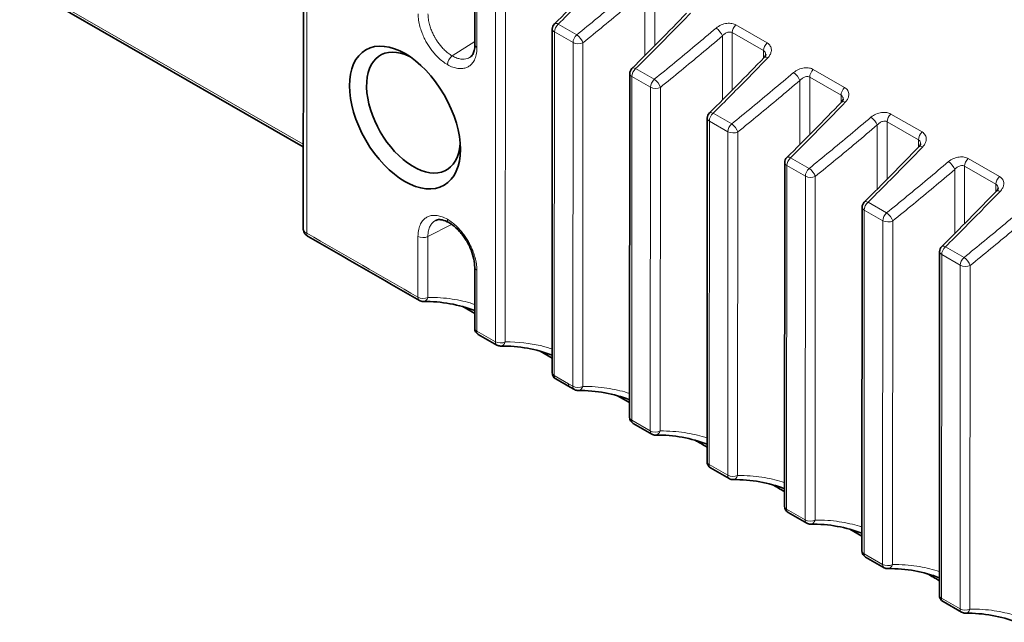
# Model space of a CAD drawing. Header units: millimetres. Extents: x 5 to 589, y 5 to 415.
# Tile 393 of 408: x 503 to 523, y 351 to 363. Entities that reach past the tile are written whole.
import ezdxf

# ---------------------------------------------------------------- set-up
doc = ezdxf.new("R2010")
doc.units = ezdxf.units.MM
doc.layers.add('Sichtbar (ISO)', color=7, linetype='Continuous', lineweight=35)
doc.layers.add('Sichtbar schmal (ISO)', color=7, linetype='Continuous', lineweight=18)

msp = doc.modelspace()

# ---------------------------------------------------------------- linework, layer by layer
at = {"layer": 'Sichtbar (ISO)'}
for p, q in [((508.59222344, 366.17375069), (508.58835617, 359.01694805)), ((502.70013313, 364.11087978), (508.58927843, 360.72369813)), ((512.15318601, 364.09512234), (512.15251082, 362.84560274)), ((513.76165165, 363.17000248), (513.75779386, 356.03074137)), ((515.37011729, 362.24488262), (515.36625951, 355.10563634)), ((516.97858293, 361.31976275), (516.97472517, 354.18056173)), ((518.58704857, 360.39464289), (518.58319084, 353.25548625)), ((520.19551421, 359.46952303), (520.19165648, 352.33037853)), ((521.80397985, 358.54440317), (521.80012209, 351.40520772)), ((512.15001163, 358.22058807), (512.14932824, 356.95589088)), ((512.14949313, 357.25932708), (511.90079327, 357.40236877)), ((512.61045312, 356.60381341), (512.22453954, 356.82578424)), ((513.75795877, 356.3342054), (513.50937527, 356.47718017)), ((514.12980161, 355.72992934), (513.83300726, 355.90063352)), ((514.21892129, 355.67867164), (514.12980161, 355.72992934)), ((515.36642441, 355.40908372), (515.11789001, 355.55203024)), ((515.82738929, 354.75357534), (515.44147564, 354.97552692)), ((517.4358554, 353.82850312), (517.04994221, 354.05045179)), ((519.0443196, 352.90342364), (518.65840687, 353.12537689)), ((520.1918204, 352.63372738), (519.94295867, 352.77686159)), ((520.65278187, 351.9783054), (520.26686959, 352.20027085)), ((522.26124207, 351.05311756), (521.87533039, 351.2751028))]:
    msp.add_line(p, q, dxfattribs=at)
for centre, start, end in [((513.91165163, 363.16992142), 134.700519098, 179.969039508), ((515.52011727, 362.24480156), 134.700519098, 179.969039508), ((517.12858291, 361.3196817), 134.700519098, 179.969039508), ((518.73704855, 360.39456184), 134.700519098, 179.969039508), ((520.34551419, 359.46944198), 134.700519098, 179.969039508), ((521.95397983, 358.54432211), 134.700519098, 179.969039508), ((511.07677585, 357.65900595), 240.093019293, 270.646919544), ((512.29932822, 356.95580982), 179.969039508, 240.093162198), ((512.68524146, 356.73383919), 240.093307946, 270.647156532), ((513.90779384, 356.03066032), 179.969039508, 240.094088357), ((514.29370709, 355.80869888), 240.094429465, 270.647503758), ((515.51625949, 355.10555529), 179.969039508, 240.095292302), ((515.90217275, 354.88360393), 240.095464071, 270.647289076), ((517.12472515, 354.18048067), 179.969039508, 240.095688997), ((517.51063841, 353.95853197), 240.095659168, 270.647107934), ((518.73319081, 353.2554052), 179.969039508, 240.095248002), ((519.11910407, 353.03345165), 240.095017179, 270.647691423), ((520.34165646, 352.33029748), 179.969039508, 240.09395908), ((520.72756971, 352.10833147), 240.093531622, 270.649771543), ((521.95012207, 351.40512666), 179.969039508, 240.091841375), ((522.33603531, 351.18314052), 240.091157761, 270.654085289)]:
    msp.add_arc(centre, 0.15, start, end, dxfattribs=at)
msp.add_ellipse((510.70165421, 361.33093212), major_axis=(-0.81289565, 1.40706278), ratio=0.5788091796, dxfattribs=at)
for centre, start_param, end_param in [((510.87817847, 361.43291464), 2.438945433, 6.9858325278), ((512.64342102, 362.45273978), 4.283033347, 4.2832594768), ((512.64342102, 362.45273978), 4.4713265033, 4.4713373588)]:
    msp.add_ellipse(centre, major_axis=(0.68783478, -1.19059158), ratio=0.5788091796, start_param=start_param, end_param=end_param, dxfattribs=at)
for points in [[(513.80614146, 363.27654039), (514.1869047, 363.65334383), (514.56581242, 364.03773107), (514.9428478, 364.42816902)], [(515.4146071, 362.35142053), (515.79537034, 362.72822397), (516.17427806, 363.11261121), (516.55131344, 363.50304916)], [(512.05724582, 362.58558126), (512.05687262, 362.58532346), (512.05649902, 362.585067), (512.05612502, 362.58481188)], [(517.02307274, 361.42630067), (517.40383598, 361.80310411), (517.7827437, 362.18749134), (518.15977908, 362.57792929)], [(518.63153838, 360.50118081), (519.01230162, 360.87798425), (519.39120933, 361.26237148), (519.76824472, 361.65280943)], [(520.24000402, 359.57606094), (520.62076726, 359.95286439), (520.99967497, 360.33725162), (521.37671036, 360.72768957)], [(521.84846966, 358.65094108), (522.2292329, 359.02774453), (522.60814061, 359.41213176), (522.985176, 359.80256971)], [(511.14151279, 359.25245753), (511.14146624, 359.2524906), (511.14141967, 359.25252366), (511.1413731, 359.25255673)], [(511.25864449, 359.12857526), (511.25851347, 359.12882435), (511.25838171, 359.1290737), (511.2582492, 359.1293233)], [(511.34042748, 359.193964), (511.34083506, 359.19416055), (511.3412432, 359.19435589), (511.34165191, 359.19455)], [(511.00198685, 357.52898055), (510.23231295, 357.97168745), (509.46263928, 358.41439256), (508.69296581, 358.85708039)], [(512.14952462, 357.31931017), (511.82361925, 357.445335), (511.46360731, 357.5133637), (511.07846933, 357.50901551)], [(513.75799024, 356.3941587), (513.43161756, 356.52036219), (513.07173719, 356.58819475), (512.68693557, 356.58384876)], [(515.36645587, 355.46902493), (515.04054935, 355.59504174), (514.68053588, 355.66306051), (514.2954021, 355.65870846)], [(516.97492152, 354.543923), (516.64901545, 354.66994297), (516.28900173, 354.73796412), (515.90386719, 354.7336135)], [(516.97488912, 354.48396373), (516.89202121, 354.53162572), (516.80915331, 354.57928771), (516.72628542, 354.6269497)], [(518.58338718, 353.6188383), (518.25748237, 353.74486482), (517.89746856, 353.81289095), (517.51233238, 353.80854153)], [(518.58335476, 353.55884531), (518.50044285, 353.60653256), (518.41753091, 353.65421982), (518.33461901, 353.70190707)], [(520.19185284, 352.69375319), (519.86595042, 352.81978524), (519.50593731, 352.88781457), (519.12079957, 352.88346121)], [(521.80031848, 351.76865002), (521.47441992, 351.89468216), (521.11440898, 351.96270857), (520.72927067, 351.95834122)], [(521.80028604, 351.70860902), (521.71731485, 351.75633041), (521.63434365, 351.8040518), (521.55137245, 351.85177319)], [(523.40878411, 350.84351118), (523.08289114, 350.96953355), (522.72288448, 351.03754654), (522.33774754, 351.03315021)]]:
    msp.add_open_spline(points, degree=3, dxfattribs=at)
for points, knots in [([(512.05727854, 362.5855331), (512.07659607, 362.59871553), (512.09396581, 362.61695805), (512.12155444, 362.6656104), (512.13228865, 362.69289839), (512.1479268, 362.75992513), (512.15248204, 362.80096302), (512.15251082, 362.84560795)], [0, 0, 0, 0, 0.04225871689, 0.04225871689, 0.07543913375, 0.07543913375, 0.11079097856, 0.11079097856, 0.11079097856, 0.11079097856]), ([(518.1597789, 362.57792917), (518.16962436, 362.58812481), (518.1772635, 362.5984193), (518.18731782, 362.61578411), (518.19009076, 362.62313419), (518.1924915, 362.63259711), (518.19273643, 362.63557519), (518.19273747, 362.63751001)], [0, 0, 0, 0, 0.010966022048, 0.010966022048, 0.0214141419, 0.0214141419, 0.0296182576, 0.0296182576, 0.0296182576, 0.0296182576]), ([(519.76824453, 361.65280931), (519.77809, 361.66300495), (519.78572914, 361.67329943), (519.79578346, 361.69066425), (519.7985564, 361.69801433), (519.80095714, 361.70747725), (519.80120206, 361.71045533), (519.80120311, 361.71239015)], [0, 0, 0, 0, 0.010966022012, 0.010966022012, 0.02141414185, 0.02141414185, 0.029618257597, 0.029618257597, 0.029618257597, 0.029618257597]), ([(521.37671017, 360.72768944), (521.38655564, 360.73788509), (521.39419478, 360.74817957), (521.4042491, 360.76554439), (521.40702204, 360.77289447), (521.40942278, 360.78235739), (521.4096677, 360.78533547), (521.40966875, 360.78727029)], [0, 0, 0, 0, 0.010966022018, 0.010966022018, 0.021414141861, 0.021414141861, 0.029618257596, 0.029618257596, 0.029618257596, 0.029618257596]), ([(522.98517581, 359.80256958), (522.99502128, 359.81276522), (523.00266042, 359.82305971), (523.01271474, 359.84042453), (523.01548768, 359.84777461), (523.01788842, 359.85723753), (523.01813334, 359.8602156), (523.01813439, 359.86215043)], [0, 0, 0, 0, 0.010966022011, 0.010966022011, 0.021414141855, 0.021414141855, 0.029618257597, 0.029618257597, 0.029618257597, 0.029618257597]), ([(511.61429946, 359.14762091), (511.56476118, 359.17600444), (511.51663992, 359.19486531), (511.43718019, 359.21211401), (511.40466167, 359.21204712), (511.36501047, 359.20413557), (511.35288206, 359.20001676), (511.34163005, 359.19459651)], [0.00004043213, 0.00004043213, 0.00004043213, 0.00004043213, 0.04531264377, 0.04531264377, 0.08806995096, 0.08806995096, 0.11065052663, 0.11065052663, 0.11065052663, 0.11065052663]), ([(512.15001163, 358.22058659), (512.15003755, 358.27133715), (512.14375858, 358.32851779), (512.11845304, 358.44954849), (512.09850482, 358.51507439), (512.0447911, 358.64945225), (512.00919928, 358.71991585), (511.92854663, 358.84899984), (511.88292891, 358.90945578), (511.78629771, 359.0168524), (511.73386144, 359.06490719), (511.65949766, 359.11969977), (511.63660849, 359.13474082), (511.61429949, 359.14762095)], [0, 0, 0, 0, 0.04043383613, 0.04043383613, 0.08313633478, 0.08313633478, 0.12944200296, 0.12944200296, 0.17459660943, 0.17459660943, 0.22068389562, 0.22068389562, 0.24117611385, 0.24117611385, 0.24117611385, 0.24117611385]), ([(508.6907056, 358.85846143), (508.66956751, 358.87094853), (508.65027034, 358.8854938), (508.6257147, 358.91246327), (508.61828371, 358.92228821), (508.60192549, 358.9496319), (508.59451085, 358.96875486), (508.58933108, 358.9973074), (508.58846394, 359.00637869), (508.58837598, 359.01543995)], [0.000623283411, 0.000623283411, 0.000623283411, 0.000623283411, 0.016401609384, 0.016401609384, 0.024138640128, 0.024138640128, 0.036399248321, 0.036399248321, 0.041932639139, 0.041932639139, 0.041932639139, 0.041932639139])]:
    msp.add_open_spline(points, degree=3, knots=knots, dxfattribs=at)
at = {"layer": 'Sichtbar schmal (ISO)'}
for p, q in [((508.6656956, 366.06506144), (508.66183787, 358.92591766)), ((502.76096386, 364.12682639), (508.58930595, 360.77461613)), ((512.19727144, 364.03385178), (512.19659624, 362.78433146)), ((515.89056379, 364.02026633), (515.88991877, 362.82659764)), ((512.57932691, 356.67264968), (512.58318469, 363.81189117)), ((512.78479449, 356.66912604), (512.78865244, 363.80836753)), ((515.68506289, 363.95165063), (515.68434236, 362.61991275)), ((513.8838107, 363.27204059), (514.26972396, 363.05007998)), ((518.22272498, 362.88112808), (517.57309009, 363.25476997)), ((513.80573708, 363.10873191), (513.80187929, 355.96947081)), ((513.80573708, 363.10873191), (514.19165033, 362.8867713)), ((517.29352853, 363.02653076), (517.29280799, 361.69479288)), ((517.49902943, 363.09514647), (517.49838441, 361.90147778)), ((518.14866432, 362.72150457), (517.49902943, 363.09514647)), ((511.68447069, 362.61015486), (512.15254762, 362.91370144)), ((514.18779254, 355.74750937), (514.19165033, 362.8867713)), ((514.39326012, 355.74398573), (514.39711808, 362.88324766)), ((518.14858047, 362.56633497), (518.14866432, 362.72150457)), ((515.49227634, 362.34692073), (515.8781896, 362.12496012)), ((515.41420272, 362.18361205), (515.41034493, 355.04436578)), ((515.41420272, 362.18361205), (515.80011597, 361.96165144)), ((519.10749506, 362.1700266), (519.10685005, 360.97635792)), ((519.75712996, 361.79638471), (519.10749506, 362.1700266)), ((519.83119062, 361.95600822), (519.18155572, 362.32965011)), ((515.79625819, 354.82241442), (515.80011597, 361.96165144)), ((516.00172577, 354.81889078), (516.00558372, 361.9581278)), ((518.90199417, 362.1014109), (518.90127363, 360.76967302)), ((519.75704611, 361.6412151), (519.75712996, 361.79638471)), ((517.10074198, 361.42180086), (517.48665523, 361.19984025)), ((521.43965626, 361.03088836), (520.79002136, 361.40453025)), ((517.02266835, 361.25849219), (517.0188106, 354.11929116)), ((517.02266835, 361.25849219), (517.40858161, 361.03653158)), ((520.5104598, 361.17629104), (520.50973927, 359.84455316)), ((520.7159607, 361.24490674), (520.71531569, 360.05123806)), ((521.3655956, 360.87126485), (520.7159607, 361.24490674)), ((517.40472386, 353.89734246), (517.40858161, 361.03653158)), ((517.61019144, 353.89381882), (517.61404936, 361.03300794)), ((521.36551175, 360.71609524), (521.3655956, 360.87126485)), ((518.63113399, 360.33337233), (518.62727626, 353.19421569)), ((518.63113399, 360.33337233), (519.01704725, 360.11141172)), ((518.70920762, 360.496681), (519.09512087, 360.27472039)), ((522.32442634, 360.31978688), (522.32378133, 359.12611819)), ((522.97406124, 359.94614499), (522.32442634, 360.31978688)), ((523.0481219, 360.1057685), (522.398487, 360.47941039)), ((519.01318952, 352.97226214), (519.01704725, 360.11141172)), ((519.2186571, 352.9687385), (519.222515, 360.10788808)), ((522.11892544, 360.25117118), (522.11820491, 358.9194333)), ((522.97397739, 359.79097538), (522.97406124, 359.94614499)), ((520.31767326, 359.57156114), (520.70358651, 359.34960053)), ((520.23959963, 359.40825247), (520.2357419, 352.26910797)), ((520.23959963, 359.40825247), (520.62551289, 359.18629186)), ((511.17335626, 359.26993827), (511.17338535, 359.2699104)), ((511.67071029, 359.11128025), (511.17701242, 358.85895222)), ((520.62165516, 352.04714196), (520.62551289, 359.18629186)), ((520.82712273, 352.04361834), (520.83098064, 359.18276822)), ((510.9708613, 357.59781644), (510.97154467, 358.86247748)), ((511.17632888, 357.5942928), (511.17701243, 358.85895267)), ((521.84806527, 358.48313261), (521.84420752, 351.34393715)), ((521.84806527, 358.48313261), (522.23397853, 358.26117199)), ((521.9261389, 358.64644128), (522.31205215, 358.42448067)), ((522.23012072, 351.12195103), (522.23397853, 358.26117199)), ((522.43558834, 351.11842735), (522.43944628, 358.25764835)), ((512.19409706, 358.15931751), (512.19341366, 356.89462031)), ((511.90926287, 357.39996107), (512.14949354, 357.26179049)), ((512.57932691, 356.67264968), (512.19341366, 356.89462031)), ((513.51784473, 356.47477244), (513.75795917, 356.33666871)), ((514.09867304, 355.79876697), (513.80187929, 355.96947081)), ((514.18779254, 355.74750937), (514.09867304, 355.79876697)), ((515.12635998, 355.54962213), (515.36642481, 355.41154694)), ((515.79625819, 354.82241442), (515.41034493, 355.04436578)), ((517.40472386, 353.89734246), (517.0188106, 354.11929116)), ((518.34308362, 353.69950169), (518.58335616, 353.56130753)), ((519.01318952, 352.97226214), (518.62727626, 353.19421569)), ((519.95142096, 352.77445718), (520.19182183, 352.63618924)), ((520.62165516, 352.04714196), (520.2357419, 352.26910797)), ((522.23012072, 351.12195103), (521.84420752, 351.34393715))]:
    msp.add_line(p, q, dxfattribs=at)
for centre, major_axis, ratio, start_param, end_param in [((513.91165163, 363.16992142), (-0.14999998, 0.00008105), 0.5764385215, 0, 0.7871365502), ((513.91165163, 363.16992142), (-0.07478599, -0.13002714), 0.5768002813, 4.1915515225, 5.4957350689), ((513.91165162, 363.16992142), (-0.10551016, 0.10661897), 0.4397550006, 5.3740898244, 6.283185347), ((517.19396957, 363.09128373), (-0.09710801, 0.11432426), 0.3476150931, 3.8510647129, 5.404115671), ((517.60494398, 363.15633597), (0.07478599, 0.13002714), 0.5768002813, 1.0894512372, 2.3541424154), ((514.29756488, 362.94796081), (0.07478599, 0.13002714), 0.5768002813, 1.0499588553, 2.3541424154), ((514.29756488, 362.94796081), (0.09432638, -0.1166299), 0.3718087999, 0.7184921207, 2.2732035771), ((512.3025108, 362.84552169), (-0.14999998, 0.00008105), 0.5764385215, 0, 0.7871365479), ((514.29756488, 362.94796081), (0.14999998, -0.00008105), 0.5764385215, 3.9287292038, 5.4384389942), ((518.25457887, 362.78269408), (0.07478599, 0.13002714), 0.5768002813, 1.0894512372, 2.3541424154), ((511.69067221, 362.49166222), (0.07499744, 0.12990529), 0.5757170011, 0.8453701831, 2.3551320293), ((518.26768094, 362.47373145), (-0.10790186, 0.10419783), 0.4148858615, 5.3664066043, 6.2831886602), ((515.52011727, 362.24480156), (-0.07478599, -0.13002714), 0.5768002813, 4.1915515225, 5.4957350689), ((515.52011726, 362.24480155), (-0.10551016, 0.10661897), 0.4397550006, 5.3740898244, 6.283185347), ((515.52011727, 362.24480156), (-0.14999998, 0.00008105), 0.5764385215, 0, 0.7871365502), ((518.80243521, 362.16616386), (-0.09710801, 0.11432426), 0.3476150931, 3.8510647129, 5.404115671), ((519.21340962, 362.23121611), (0.07478599, 0.13002714), 0.5768002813, 1.0894512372, 2.3541424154), ((515.90603052, 362.02284095), (0.07478599, 0.13002714), 0.5768002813, 1.0499588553, 2.3541424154), ((515.90603052, 362.02284095), (0.14999998, -0.00008105), 0.5764385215, 3.9287292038, 5.4384389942), ((515.90603052, 362.02284095), (0.09432638, -0.1166299), 0.3718087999, 0.7184921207, 2.2732035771), ((519.86304451, 361.85757422), (0.07478599, 0.13002714), 0.5768002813, 1.0894512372, 2.3541424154), ((519.87614658, 361.54861159), (-0.10790186, 0.10419783), 0.4148858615, 5.3664066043, 6.2831886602), ((517.12858291, 361.3196817), (-0.14999998, 0.00008105), 0.5764385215, 0, 0.7871365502), ((517.12858291, 361.3196817), (-0.07478599, -0.13002714), 0.5768002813, 4.1915515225, 5.4957350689), ((517.1285829, 361.31968169), (-0.10551016, 0.10661897), 0.4397550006, 5.3740898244, 6.283185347), ((520.41090085, 361.241044), (-0.09710801, 0.11432426), 0.3476150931, 3.8510647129, 5.404115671), ((520.82187526, 361.30609625), (0.07478599, 0.13002714), 0.5768002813, 1.0894512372, 2.3541424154), ((517.51449616, 361.09772109), (0.07478599, 0.13002714), 0.5768002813, 1.0499588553, 2.3541424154), ((517.51449616, 361.09772108), (0.09432638, -0.1166299), 0.3718087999, 0.7184921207, 2.2732035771), ((517.51449616, 361.09772109), (0.14999998, -0.00008105), 0.5764385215, 3.9287292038, 5.4384389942), ((521.47151015, 360.93245436), (0.07478599, 0.13002714), 0.5768002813, 1.0894512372, 2.3541424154), ((521.48461221, 360.62349173), (-0.10790186, 0.10419783), 0.4148858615, 5.3664066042, 6.2831886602), ((518.73704854, 360.39456183), (-0.10551016, 0.10661897), 0.4397550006, 5.3740898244, 6.283185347), ((518.73704855, 360.39456184), (-0.14999998, 0.00008105), 0.5764385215, 0, 0.7871365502), ((518.73704855, 360.39456184), (-0.07478599, -0.13002714), 0.5768002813, 4.1915515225, 5.4957350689), ((522.01936648, 360.31592414), (-0.09710801, 0.11432426), 0.3476150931, 3.8510647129, 5.404115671), ((522.4303409, 360.38097639), (0.07478599, 0.13002714), 0.5768002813, 1.0894512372, 2.3541424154), ((519.1229618, 360.17260123), (0.07478599, 0.13002714), 0.5768002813, 1.0499588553, 2.3541424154), ((519.1229618, 360.17260123), (0.14999998, -0.00008105), 0.5764385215, 3.9287292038, 5.4384389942), ((519.1229618, 360.17260122), (0.09432638, -0.1166299), 0.3718087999, 0.7184921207, 2.2732035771), ((523.07997579, 360.0073345), (0.07478599, 0.13002714), 0.5768002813, 1.0894512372, 2.3541424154), ((523.09307785, 359.69837187), (-0.10790186, 0.10419783), 0.4148858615, 5.3664066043, 6.2831886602), ((520.34551419, 359.46944198), (-0.07478599, -0.13002714), 0.5768002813, 4.1915515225, 5.4957350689), ((520.34551418, 359.46944197), (-0.10551016, 0.10661897), 0.4397550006, 5.3740898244, 6.283185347), ((520.34551419, 359.46944198), (-0.14999998, 0.00008105), 0.5764385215, 0, 0.7871365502), ((520.73142744, 359.24748136), (0.07478599, 0.13002714), 0.5768002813, 1.0499588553, 2.3541424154), ((520.73142744, 359.24748136), (0.09432638, -0.1166299), 0.3718087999, 0.7184921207, 2.2732035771), ((511.68929781, 359.27752573), (-0.07499744, -0.12990529), 0.5757170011, 5.4966206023, 6.2831735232), ((520.73142744, 359.24748136), (0.14999998, -0.00008105), 0.5764385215, 3.9287292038, 5.4384389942), ((508.76775242, 358.98710716), (-0.07478661, -0.13002678), 0.5767970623, 5.4957378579, 6.2831853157), ((511.07745923, 358.92366627), (0.14999998, -0.00008105), 0.5764385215, 3.928729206, 5.4384390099), ((521.95397982, 358.54432211), (-0.10551016, 0.10661897), 0.4397550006, 5.3740898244, 6.283185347), ((521.95397983, 358.54432211), (-0.14999998, 0.00008105), 0.5764385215, 0, 0.7871365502), ((521.95397983, 358.54432211), (-0.07478599, -0.13002714), 0.5768002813, 4.1915515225, 5.4957350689), ((522.33989308, 358.3223615), (0.07478599, 0.13002714), 0.5768002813, 1.0499588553, 2.3541424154), ((522.33989308, 358.3223615), (0.14999998, -0.00008105), 0.5764385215, 3.9287292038, 5.4384389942), ((522.33989308, 358.3223615), (0.09432638, -0.1166299), 0.3718087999, 0.7184921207, 2.2732035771), ((512.30001161, 358.22050702), (-0.14999998, 0.00008105), 0.5764385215, 0, 0.7871365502), ((511.07677585, 357.65900595), (-0.074789, -0.1300254), 0.5767848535, 5.4957484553, 6.2831853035), ((511.07677585, 357.65900595), (0.14999998, -0.00008105), 0.5764385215, 3.9287292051, 5.4384375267), ((511.07677535, 357.65900594), (0.00169467, -0.14999043), 0.7331577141, 6.2831800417, 7.3996168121), ((512.29932822, 356.95580982), (-0.14999998, 0.00008105), 0.5764385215, 0, 0.7871365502), ((512.29932822, 356.95580982), (-0.07478868, -0.13002559), 0.5767865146, 5.4957470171, 6.2831853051), ((512.68524146, 356.73383919), (-0.07478835, -0.13002578), 0.5767882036, 5.495745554, 6.2831853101), ((512.68524146, 356.73383919), (0.14999998, -0.00008105), 0.5764385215, 3.9287292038, 5.438437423), ((512.68524093, 356.73383919), (0.00169537, -0.14999042), 0.7331566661, 6.283179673, 7.3996134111), ((513.90779384, 356.03066032), (-0.14999998, 0.00008105), 0.5764385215, 0, 0.7871365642), ((513.90779384, 356.03066031), (-0.07478658, -0.13002679), 0.5767972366, 5.4957377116, 6.2831853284), ((514.20458759, 355.85995648), (-0.07478599, -0.13002714), 0.5768002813, 5.495735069, 6.2831853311), ((514.29370709, 355.80869888), (-0.0747858, -0.13002724), 0.5768012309, 5.4957342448, 6.2831852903), ((514.29370709, 355.80869888), (0.14999998, -0.00008105), 0.5764385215, 3.9287291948, 5.4384374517), ((514.29370657, 355.80869887), (0.00169626, -0.14999041), 0.7331553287, 6.2831797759, 7.399609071), ((515.51625949, 355.10555529), (-0.14999998, 0.00008105), 0.5764385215, 0, 0.7871365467), ((515.51625949, 355.10555529), (-0.07478384, -0.13002837), 0.5768112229, 5.4957255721, 6.2831853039), ((515.90217275, 354.88360393), (-0.07478346, -0.13002859), 0.5768132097, 5.4957238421, 6.2831853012), ((515.90217275, 354.88360393), (0.14999998, -0.00008105), 0.5764385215, 3.9287292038, 5.4384374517), ((515.90217222, 354.88360393), (0.00169569, -0.14999042), 0.7331561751, 6.2831797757, 7.3996118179), ((517.12472515, 354.18048067), (-0.14999998, 0.00008105), 0.5764385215, 0, 0.7871365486), ((517.12472515, 354.18048067), (-0.07478294, -0.13002889), 0.5768158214, 5.4957215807, 6.2831853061), ((517.51063841, 353.95853197), (-0.07478301, -0.13002885), 0.5768154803, 5.4957218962, 6.2831853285), ((517.51063841, 353.95853197), (0.14999998, -0.00008105), 0.5764385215, 3.9287292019, 5.4384374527), ((517.51063789, 353.95853196), (0.00169522, -0.14999042), 0.7331568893, 6.2831797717, 7.3996141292), ((518.73319081, 353.2554052), (-0.14999998, 0.00008105), 0.5764385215, 0, 0.7871365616), ((518.73319082, 353.2554052), (-0.07478395, -0.13002831), 0.5768106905, 5.4957260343, 6.2831853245), ((519.11910407, 353.03345165), (-0.07478447, -0.13002801), 0.5768080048, 5.4957283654, 6.2831853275), ((519.11910407, 353.03345165), (0.14999998, -0.00008105), 0.5764385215, 3.9287292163, 5.438437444), ((519.11910355, 353.03345164), (0.00169675, -0.14999041), 0.7331545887, 6.2831798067, 7.3996067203), ((520.34165646, 352.33029748), (-0.14999998, 0.00008105), 0.5764385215, 0, 0.787136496), ((520.34165645, 352.33029748), (-0.07478685, -0.13002664), 0.5767958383, 5.4957389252, 6.2831852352), ((520.72756971, 352.10833147), (-0.07478783, -0.13002607), 0.5767908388, 5.4957432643, 6.2831852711), ((520.72756971, 352.10833147), (0.14999998, -0.00008105), 0.5764385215, 3.9287291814, 5.4384374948), ((520.72756921, 352.10833151), (0.00170219, -0.14999028), 0.7331463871, 6.2831796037, 7.3995797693), ((521.95012207, 351.40512666), (-0.14999998, 0.00008105), 0.5764385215, 0, 0.7871366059), ((521.95012208, 351.40512666), (-0.07479169, -0.13002385), 0.5767711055, 5.4957603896, 6.2831854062), ((522.33603524, 351.18314056), (-0.07479311, -0.13002304), 0.5767638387, 5.4957666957, 6.2831848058), ((522.33603531, 351.18314052), (0.14999998, -0.00008105), 0.5764385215, 3.9287288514, 5.4384374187), ((522.33603477, 351.18314047), (0.00171349, -0.14999026), 0.7331293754, 6.2831799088, 7.3995250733)]:
    msp.add_ellipse(centre, major_axis=major_axis, ratio=ratio, start_param=start_param, end_param=end_param, dxfattribs=at)
for points, knots in [([(515.0194138, 364.42289221), (514.89087235, 364.28974555), (514.76311395, 364.15834234), (514.63616974, 364.02872378), (514.50922552, 363.89910523), (514.38309561, 363.77127092), (514.25770866, 363.64515931), (514.13232171, 363.5190477), (514.0076776, 363.39465922), (513.8838107, 363.27204059)], [0.00000000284, 0.00000000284, 0.00000000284, 0.00000000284, 0.33333333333, 0.33333333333, 0.33333333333, 0.66666666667, 0.66666666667, 0.66666666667, 1, 1, 1, 1]), ([(514.26972396, 363.05007998), (514.40980705, 363.16333922), (514.55077548, 363.27831671), (514.69259725, 363.3949743), (514.83441902, 363.5116319), (514.97709422, 363.62996926), (515.12068402, 363.75002644), (515.26427382, 363.87008361), (515.40877811, 363.99186093), (515.55416804, 364.11532471)], [0, 0, 0, 0, 0.33333333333, 0.33333333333, 0.33333333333, 0.66666666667, 0.66666666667, 0.66666666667, 0.99999999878, 0.99999999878, 0.99999999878, 0.99999999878]), ([(514.39711808, 362.88324767), (514.54146449, 362.99999024), (514.68528706, 363.1173906), (514.82622462, 363.23336648), (514.96716219, 363.34934236), (515.10521476, 363.46389376), (515.2475613, 363.58293313), (515.38990784, 363.70197249), (515.53654835, 363.82549982), (515.68506289, 363.95164928)], [0, 0, 0, 0, 0.3333333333, 0.3333333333, 0.3333333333, 0.6666666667, 0.6666666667, 0.6666666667, 1, 1, 1, 1]), ([(511.58486688, 362.43040328), (511.54841949, 362.45145332), (511.47970485, 362.49879957), (511.38915454, 362.57840551), (511.31098673, 362.66146525), (511.24470056, 362.74420859), (511.1876967, 362.82661931), (511.13716894, 362.91135475), (511.09104971, 363.00218911), (511.04757003, 363.10575586), (511.00950707, 363.22322667), (510.98174826, 363.35213516), (510.97402055, 363.44207534), (510.97404386, 363.48749143)], [0.00008259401, 0.00008259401, 0.00008259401, 0.00008259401, 0.09090909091, 0.18181818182, 0.27272727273, 0.36363636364, 0.45454545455, 0.54545454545, 0.63636363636, 0.72727272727, 0.81818181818, 0.90909090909, 1, 1, 1, 1]), ([(511.68447069, 362.61015498), (511.65476778, 362.6273074), (511.62639184, 362.64686412), (511.59969208, 362.6676578), (511.57299232, 362.68845147), (511.54796747, 362.71047413), (511.52462875, 362.73298449), (511.50129003, 362.75549486), (511.47963836, 362.77849743), (511.45965, 362.80143135), (511.43966163, 362.82436528), (511.42133151, 362.84722191), (511.40431389, 362.86999502), (511.38729627, 362.89276813), (511.37159046, 362.91545553), (511.35683459, 362.93836884), (511.34667979, 362.95413747), (511.33697674, 362.97001468), (511.32760008, 362.98621868), (511.32335156, 362.99356063), (511.3191707, 363.00097014), (511.31504725, 363.0084682), (511.30182315, 363.03251481), (511.2891692, 363.05746077), (511.27684319, 363.08422817), (511.26451718, 363.11099558), (511.25253521, 363.1395867), (511.24127506, 363.17014404), (511.23001491, 363.20070137), (511.21948625, 363.23322607), (511.21037771, 363.2672859), (511.20126917, 363.30134573), (511.19358148, 363.33694143), (511.18813897, 363.3733416), (511.18269646, 363.40974178), (511.17949508, 363.4469494), (511.17951161, 363.48396779)], [0.00000000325, 0.00000000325, 0.00000000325, 0.00000000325, 0.09090909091, 0.09090909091, 0.09090909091, 0.18181818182, 0.18181818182, 0.18181818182, 0.27272727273, 0.27272727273, 0.27272727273, 0.36363636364, 0.36363636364, 0.36363636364, 0.45454545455, 0.45454545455, 0.45454545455, 0.51710785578, 0.51710785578, 0.51710785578, 0.54545454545, 0.54545454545, 0.54545454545, 0.63636363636, 0.63636363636, 0.63636363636, 0.72727272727, 0.72727272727, 0.72727272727, 0.81818181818, 0.81818181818, 0.81818181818, 0.90909090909, 0.90909090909, 0.90909090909, 0.99999999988, 0.99999999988, 0.99999999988, 0.99999999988]), ([(516.62787944, 363.49777235), (516.49933799, 363.36462569), (516.37157959, 363.23322248), (516.24463538, 363.10360392), (516.11769116, 362.97398537), (515.99156125, 362.84615106), (515.8661743, 362.72003945), (515.74078735, 362.59392784), (515.61614324, 362.46953935), (515.49227634, 362.34692073)], [0.00000000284, 0.00000000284, 0.00000000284, 0.00000000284, 0.33333333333, 0.33333333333, 0.33333333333, 0.66666666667, 0.66666666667, 0.66666666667, 1, 1, 1, 1]), ([(515.8781896, 362.12496012), (516.01827269, 362.23821935), (516.15924112, 362.35319685), (516.30106289, 362.46985444), (516.44288466, 362.58651204), (516.58555986, 362.7048494), (516.72914966, 362.82490658), (516.87273946, 362.94496375), (517.01724375, 363.06674107), (517.16263368, 363.19020484)], [0, 0, 0, 0, 0.33333333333, 0.33333333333, 0.33333333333, 0.66666666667, 0.66666666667, 0.66666666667, 0.99999999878, 0.99999999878, 0.99999999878, 0.99999999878]), ([(517.16263368, 363.19020485), (517.19299015, 363.21596568), (517.22847513, 363.23782955), (517.26660651, 363.25423291), (517.30473789, 363.27063627), (517.34551579, 363.28157872), (517.38418058, 363.28636525), (517.42284537, 363.29115178), (517.45939755, 363.28978088), (517.49140034, 363.2838799), (517.52340313, 363.27797891), (517.5508565, 363.26754794), (517.57309009, 363.25476997)], [0, 0, 0, 0, 0.25, 0.25, 0.25, 0.5, 0.5, 0.5, 0.75, 0.75, 0.75, 1, 1, 1, 1]), ([(516.00558372, 361.9581278), (516.14993013, 362.07487038), (516.29375269, 362.19227074), (516.43469026, 362.30824662), (516.57562783, 362.4242225), (516.7136804, 362.5387739), (516.85602694, 362.65781327), (516.99837348, 362.77685263), (517.14501399, 362.90037996), (517.29352853, 363.02652942)], [0, 0, 0, 0, 0.3333333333, 0.3333333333, 0.3333333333, 0.6666666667, 0.6666666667, 0.6666666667, 1, 1, 1, 1]), ([(517.29353052, 363.02653178), (517.30903298, 363.04489676), (517.32669653, 363.0607409), (517.34571522, 363.07354358), (517.36473472, 363.08634681), (517.38520652, 363.09597642), (517.40457028, 363.10160928), (517.42393404, 363.10724213), (517.44222908, 363.10894672), (517.4581956, 363.10752347), (517.47416213, 363.10610022), (517.48781813, 363.10159123), (517.49902943, 363.09514647)], [0.00001069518, 0.00001069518, 0.00001069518, 0.00001069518, 0.25, 0.25, 0.25, 0.5, 0.5, 0.5, 0.75, 0.75, 0.75, 1, 1, 1, 1]), ([(512.19659624, 362.78433074), (512.19656233, 362.72823621), (512.19096847, 362.67937542), (512.1815058, 362.63661597), (512.17204312, 362.59385651), (512.15871164, 362.55719841), (512.14311021, 362.52610817), (512.12750878, 362.49501792), (512.1096374, 362.46949554), (512.09045666, 362.44823353), (512.07127592, 362.42697152), (512.05078581, 362.40996987), (512.0295096, 362.3961935), (512.0082334, 362.38241712), (511.9861711, 362.37186601), (511.96208513, 362.36391282), (511.93799917, 362.35595963), (511.91188954, 362.35060436), (511.88408506, 362.34851891), (511.85628058, 362.34643346), (511.82678125, 362.34761782), (511.79586506, 362.35225485), (511.76494888, 362.35689188), (511.73261585, 362.36498159), (511.69760624, 362.37762283), (511.66259663, 362.39026408), (511.62491045, 362.40745686), (511.58486688, 362.43040328)], [0, 0, 0, 0, 0.1111111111, 0.1111111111, 0.1111111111, 0.2222222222, 0.2222222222, 0.2222222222, 0.3333333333, 0.3333333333, 0.3333333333, 0.4444444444, 0.4444444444, 0.4444444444, 0.5555555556, 0.5555555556, 0.5555555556, 0.6666666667, 0.6666666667, 0.6666666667, 0.7777777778, 0.7777777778, 0.7777777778, 0.8888888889, 0.8888888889, 0.8888888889, 1, 1, 1, 1]), ([(512.05612502, 362.58481188), (512.05474044, 362.58386741), (512.0533504, 362.58294124), (512.05195501, 362.58203307), (512.04850128, 362.57978525), (512.04501492, 362.57764891), (512.04149101, 362.57561765), (512.02703389, 362.56728421), (512.01196633, 362.56068085), (511.99585275, 362.55552209), (511.97581151, 362.54910588), (511.95411421, 362.54499971), (511.9311156, 362.5434738), (511.908117, 362.5419479), (511.88381288, 362.54298506), (511.85838501, 362.54678235), (511.83295714, 362.55057964), (511.80644142, 362.55703288), (511.77753602, 362.56720963), (511.74863062, 362.57738638), (511.71729571, 362.59142716), (511.68447056, 362.6101572)], [0.43564665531, 0.43564665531, 0.43564665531, 0.43564665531, 0.44444444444, 0.44444444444, 0.44444444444, 0.46621988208, 0.46621988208, 0.46621988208, 0.55555555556, 0.55555555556, 0.55555555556, 0.66666666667, 0.66666666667, 0.66666666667, 0.77777777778, 0.77777777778, 0.77777777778, 0.88888888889, 0.88888888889, 0.88888888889, 0.99999999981, 0.99999999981, 0.99999999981, 0.99999999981]), ([(518.23634508, 362.57265249), (518.10780363, 362.43950583), (517.98004523, 362.30810261), (517.85310101, 362.17848406), (517.7261568, 362.0488655), (517.60002688, 361.92103119), (517.47463993, 361.79491959), (517.34925299, 361.66880798), (517.22460888, 361.54441949), (517.10074198, 361.42180087)], [0.00000000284, 0.00000000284, 0.00000000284, 0.00000000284, 0.33333333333, 0.33333333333, 0.33333333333, 0.66666666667, 0.66666666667, 0.66666666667, 1, 1, 1, 1]), ([(518.14866432, 362.72150457), (518.15577295, 362.71741513), (518.16216587, 362.71240118), (518.16774864, 362.70650368), (518.17333141, 362.70060618), (518.17808454, 362.6938173), (518.18183052, 362.68644553), (518.18557649, 362.67907376), (518.18831958, 362.67111945), (518.19009587, 362.66297911), (518.19187215, 362.65483877), (518.1926843, 362.64651243), (518.19273493, 362.63840411), (518.19273679, 362.63810579), (518.19273765, 362.63780777), (518.19273751, 362.63751004)], [0, 0, 0, 0, 0.11111111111, 0.11111111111, 0.11111111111, 0.22222222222, 0.22222222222, 0.22222222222, 0.33333333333, 0.33333333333, 0.33333333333, 0.44444444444, 0.44444444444, 0.44444444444, 0.44853237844, 0.44853237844, 0.44853237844, 0.44853237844]), ([(518.77109932, 362.26508498), (518.80145579, 362.29084582), (518.83694077, 362.31270968), (518.87507215, 362.32911305), (518.91320353, 362.34551641), (518.95398143, 362.35645886), (518.99264622, 362.36124539), (519.03131101, 362.36603192), (519.06786319, 362.36466102), (519.09986598, 362.35876004), (519.13186877, 362.35285905), (519.15932214, 362.34242808), (519.18155572, 362.32965011)], [0, 0, 0, 0, 0.25, 0.25, 0.25, 0.5, 0.5, 0.5, 0.75, 0.75, 0.75, 1, 1, 1, 1]), ([(517.48665524, 361.19984025), (517.62673833, 361.31309949), (517.76770675, 361.42807699), (517.90952852, 361.54473458), (518.05135029, 361.66139217), (518.1940255, 361.77972954), (518.3376153, 361.89978671), (518.4812051, 362.01984389), (518.62570939, 362.1416212), (518.77109932, 362.26508498)], [0, 0, 0, 0, 0.33333333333, 0.33333333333, 0.33333333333, 0.66666666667, 0.66666666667, 0.66666666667, 0.99999999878, 0.99999999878, 0.99999999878, 0.99999999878]), ([(518.90199616, 362.10141191), (518.91749862, 362.1197769), (518.93516217, 362.13562104), (518.95418086, 362.14842372), (518.97320036, 362.16122695), (518.99367216, 362.17085656), (519.01303592, 362.17648941), (519.03239968, 362.18212227), (519.05069472, 362.18382686), (519.06666124, 362.18240361), (519.08262777, 362.18098036), (519.09628377, 362.17647137), (519.10749506, 362.1700266)], [0.00001069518, 0.00001069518, 0.00001069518, 0.00001069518, 0.25, 0.25, 0.25, 0.5, 0.5, 0.5, 0.75, 0.75, 0.75, 1, 1, 1, 1]), ([(517.61404936, 361.03300794), (517.75839577, 361.14975052), (517.90221833, 361.26715088), (518.0431559, 361.38312676), (518.18409347, 361.49910264), (518.32214604, 361.61365404), (518.46449258, 361.7326934), (518.60683912, 361.85173277), (518.75347963, 361.97526009), (518.90199417, 362.10140956)], [0, 0, 0, 0, 0.3333333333, 0.3333333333, 0.3333333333, 0.6666666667, 0.6666666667, 0.6666666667, 1, 1, 1, 1]), ([(519.75712996, 361.79638471), (519.76423861, 361.79229526), (519.77063154, 361.78728129), (519.77621431, 361.78138378), (519.78179708, 361.77548627), (519.78655022, 361.76869738), (519.79029619, 361.76132561), (519.79404216, 361.75395384), (519.79678524, 361.74599953), (519.79856152, 361.73785919), (519.80033779, 361.72971886), (519.80114994, 361.72139252), (519.80120056, 361.71328421), (519.80120243, 361.7129859), (519.80120329, 361.71268789), (519.80120315, 361.71239018)], [0, 0, 0, 0, 0.11111111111, 0.11111111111, 0.11111111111, 0.22222222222, 0.22222222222, 0.22222222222, 0.33333333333, 0.33333333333, 0.33333333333, 0.44444444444, 0.44444444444, 0.44444444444, 0.44853220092, 0.44853220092, 0.44853220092, 0.44853220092]), ([(519.84481072, 361.64753262), (519.71626927, 361.51438596), (519.58851087, 361.38298275), (519.46156665, 361.2533642), (519.33462244, 361.12374564), (519.20849252, 360.99591133), (519.08310557, 360.86979972), (518.95771862, 360.74368811), (518.83307452, 360.61929963), (518.70920762, 360.496681)], [0.00000000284, 0.00000000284, 0.00000000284, 0.00000000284, 0.33333333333, 0.33333333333, 0.33333333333, 0.66666666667, 0.66666666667, 0.66666666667, 1, 1, 1, 1]), ([(519.09512088, 360.27472039), (519.23520397, 360.38797963), (519.37617239, 360.50295713), (519.51799416, 360.61961472), (519.65981593, 360.73627231), (519.80249114, 360.85460967), (519.94608094, 360.97466685), (520.08967074, 361.09472403), (520.23417503, 361.21650134), (520.37956496, 361.33996512)], [0, 0, 0, 0, 0.33333333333, 0.33333333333, 0.33333333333, 0.66666666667, 0.66666666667, 0.66666666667, 0.99999999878, 0.99999999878, 0.99999999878, 0.99999999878]), ([(520.37956496, 361.33996512), (520.40992143, 361.36572596), (520.44540641, 361.38758982), (520.48353779, 361.40399319), (520.52166917, 361.42039655), (520.56244707, 361.43133899), (520.60111186, 361.43612552), (520.63977665, 361.44091205), (520.67632883, 361.43954116), (520.70833162, 361.43364017), (520.74033441, 361.42773919), (520.76778778, 361.41730822), (520.79002136, 361.40453025)], [0, 0, 0, 0, 0.25, 0.25, 0.25, 0.5, 0.5, 0.5, 0.75, 0.75, 0.75, 1, 1, 1, 1]), ([(519.222515, 360.10788808), (519.36686141, 360.22463066), (519.51068397, 360.34203101), (519.65162154, 360.45800689), (519.79255911, 360.57398278), (519.93061168, 360.68853418), (520.07295822, 360.80757354), (520.21530476, 360.92661291), (520.36194527, 361.05014023), (520.51045981, 361.1762897)], [0, 0, 0, 0, 0.3333333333, 0.3333333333, 0.3333333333, 0.6666666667, 0.6666666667, 0.6666666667, 1, 1, 1, 1]), ([(520.5104618, 361.17629205), (520.52596426, 361.19465704), (520.54362781, 361.21050118), (520.5626465, 361.22330386), (520.581666, 361.23610709), (520.6021378, 361.2457367), (520.62150156, 361.25136955), (520.64086532, 361.25700241), (520.65916036, 361.258707), (520.67512688, 361.25728375), (520.6910934, 361.2558605), (520.70474941, 361.25135151), (520.7159607, 361.24490674)], [0.00001069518, 0.00001069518, 0.00001069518, 0.00001069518, 0.25, 0.25, 0.25, 0.5, 0.5, 0.5, 0.75, 0.75, 0.75, 1, 1, 1, 1]), ([(521.45327636, 360.72241276), (521.3247349, 360.5892661), (521.19697651, 360.45786289), (521.07003229, 360.32824434), (520.94308808, 360.19862578), (520.81695816, 360.07079147), (520.69157121, 359.94467986), (520.56618426, 359.81856825), (520.44154015, 359.69417977), (520.31767326, 359.57156114)], [0.00000000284, 0.00000000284, 0.00000000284, 0.00000000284, 0.33333333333, 0.33333333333, 0.33333333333, 0.66666666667, 0.66666666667, 0.66666666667, 1, 1, 1, 1]), ([(521.3655956, 360.87126485), (521.37270425, 360.86717539), (521.37909718, 360.86216143), (521.38467995, 360.85626392), (521.39026272, 360.85036641), (521.39501586, 360.84357752), (521.39876183, 360.83620575), (521.4025078, 360.82883398), (521.40525088, 360.82087966), (521.40702716, 360.81273933), (521.40880343, 360.80459899), (521.40961558, 360.79627266), (521.4096662, 360.78816434), (521.40966807, 360.78786604), (521.40966893, 360.78756803), (521.40966879, 360.78727032)], [0, 0, 0, 0, 0.11111111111, 0.11111111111, 0.11111111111, 0.22222222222, 0.22222222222, 0.22222222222, 0.33333333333, 0.33333333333, 0.33333333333, 0.44444444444, 0.44444444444, 0.44444444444, 0.44853220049, 0.44853220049, 0.44853220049, 0.44853220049]), ([(521.9880306, 360.41484526), (522.01838707, 360.4406061), (522.05387205, 360.46246996), (522.09200343, 360.47887332), (522.13013481, 360.49527669), (522.17091271, 360.50621913), (522.2095775, 360.51100566), (522.24824229, 360.51579219), (522.28479447, 360.5144213), (522.31679726, 360.50852031), (522.34880005, 360.50261933), (522.37625342, 360.49218835), (522.398487, 360.47941039)], [0, 0, 0, 0, 0.25, 0.25, 0.25, 0.5, 0.5, 0.5, 0.75, 0.75, 0.75, 1, 1, 1, 1]), ([(520.70358651, 359.34960053), (520.84366961, 359.46285977), (520.98463803, 359.57783726), (521.1264598, 359.69449486), (521.26828157, 359.81115245), (521.41095678, 359.92948981), (521.55454658, 360.04954699), (521.69813638, 360.16960417), (521.84264066, 360.29138148), (521.9880306, 360.41484526)], [0, 0, 0, 0, 0.33333333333, 0.33333333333, 0.33333333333, 0.66666666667, 0.66666666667, 0.66666666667, 0.99999999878, 0.99999999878, 0.99999999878, 0.99999999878]), ([(522.11892744, 360.25117219), (522.1344299, 360.26953718), (522.15209345, 360.28538132), (522.17111214, 360.298184), (522.19013164, 360.31098723), (522.21060344, 360.32061683), (522.2299672, 360.32624969), (522.24933096, 360.33188255), (522.267626, 360.33358714), (522.28359252, 360.33216389), (522.29955904, 360.33074064), (522.31321505, 360.32623164), (522.32442634, 360.31978688)], [0.00001069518, 0.00001069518, 0.00001069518, 0.00001069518, 0.25, 0.25, 0.25, 0.5, 0.5, 0.5, 0.75, 0.75, 0.75, 1, 1, 1, 1]), ([(520.83098064, 359.18276822), (520.97532705, 359.29951079), (521.11914961, 359.41691115), (521.26008718, 359.53288703), (521.40102475, 359.64886291), (521.53907732, 359.76341432), (521.68142386, 359.88245368), (521.8237704, 360.00149305), (521.97041091, 360.12502037), (522.11892545, 360.25116983)], [0, 0, 0, 0, 0.3333333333, 0.3333333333, 0.3333333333, 0.6666666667, 0.6666666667, 0.6666666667, 1, 1, 1, 1]), ([(522.97406124, 359.94614499), (522.98116989, 359.94205553), (522.98756282, 359.93704157), (522.99314559, 359.93114406), (522.99872836, 359.92524655), (523.0034815, 359.91845766), (523.00722747, 359.91108589), (523.01097344, 359.90371411), (523.01371652, 359.8957598), (523.0154928, 359.88761946), (523.01726907, 359.87947913), (523.01808122, 359.87115279), (523.01813184, 359.86304448), (523.01813371, 359.86274618), (523.01813456, 359.86244817), (523.01813443, 359.86215046)], [0, 0, 0, 0, 0.11111111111, 0.11111111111, 0.11111111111, 0.22222222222, 0.22222222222, 0.22222222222, 0.33333333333, 0.33333333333, 0.33333333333, 0.44444444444, 0.44444444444, 0.44444444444, 0.44853219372, 0.44853219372, 0.44853219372, 0.44853219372]), ([(523.061742, 359.7972929), (522.93320054, 359.66414624), (522.80544215, 359.53274303), (522.67849793, 359.40312447), (522.55155371, 359.27350592), (522.4254238, 359.14567161), (522.30003685, 359.01956), (522.1746499, 358.89344839), (522.05000579, 358.76905991), (521.9261389, 358.64644128)], [0.00000000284, 0.00000000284, 0.00000000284, 0.00000000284, 0.33333333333, 0.33333333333, 0.33333333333, 0.66666666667, 0.66666666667, 0.66666666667, 1, 1, 1, 1]), ([(522.31205215, 358.42448067), (522.45213525, 358.53773991), (522.59310367, 358.6527174), (522.73492544, 358.769375), (522.87674721, 358.88603259), (523.01942242, 359.00436995), (523.16301222, 359.12442713), (523.30660202, 359.24448431), (523.4511063, 359.36626162), (523.59649623, 359.4897254)], [0, 0, 0, 0, 0.33333333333, 0.33333333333, 0.33333333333, 0.66666666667, 0.66666666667, 0.66666666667, 0.99999999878, 0.99999999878, 0.99999999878, 0.99999999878]), ([(510.97154467, 358.8624782), (510.97157858, 358.91857273), (510.97717244, 358.96743352), (510.98663512, 359.01019297), (510.99609779, 359.05295243), (511.00942928, 359.08961053), (511.02503071, 359.12070077), (511.04063214, 359.15179101), (511.05850351, 359.1773134), (511.07768426, 359.19857541), (511.096865, 359.21983742), (511.11735511, 359.23683907), (511.13863131, 359.25061544), (511.15990752, 359.26439182), (511.18196982, 359.27494293), (511.20605578, 359.28289612), (511.23014175, 359.29084931), (511.25625137, 359.29620458), (511.28405585, 359.29829003), (511.31186033, 359.30037548), (511.34135967, 359.29919112), (511.37227585, 359.29455409), (511.40319204, 359.28991706), (511.43552507, 359.28182735), (511.47053468, 359.26918611), (511.50554428, 359.25654486), (511.54323047, 359.23935208), (511.58327404, 359.21640566)], [0, 0, 0, 0, 0.1111111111, 0.1111111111, 0.1111111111, 0.2222222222, 0.2222222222, 0.2222222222, 0.3333333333, 0.3333333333, 0.3333333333, 0.4444444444, 0.4444444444, 0.4444444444, 0.5555555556, 0.5555555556, 0.5555555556, 0.6666666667, 0.6666666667, 0.6666666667, 0.7777777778, 0.7777777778, 0.7777777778, 0.8888888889, 0.8888888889, 0.8888888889, 1, 1, 1, 1]), ([(522.43944628, 358.25764836), (522.58379269, 358.37439093), (522.72761525, 358.49179129), (522.86855282, 358.60776717), (523.00949039, 358.72374305), (523.14754296, 358.83829445), (523.2898895, 358.95733382), (523.43223604, 359.07637318), (523.57887655, 359.19990051), (523.72739109, 359.32604997)], [0, 0, 0, 0, 0.3333333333, 0.3333333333, 0.3333333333, 0.6666666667, 0.6666666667, 0.6666666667, 1, 1, 1, 1]), ([(511.17701242, 358.85895267), (511.17711939, 358.90490178), (511.18210363, 358.94543824), (511.19012183, 358.98063546), (511.19814005, 359.0158328), (511.20916554, 359.0457593), (511.22195208, 359.07135214), (511.23473862, 359.09694498), (511.24928786, 359.11820768), (511.26496311, 359.13602574), (511.28063836, 359.15384379), (511.2974496, 359.168208), (511.31507987, 359.17968193), (511.31853503, 359.18193058), (511.32202173, 359.18406711), (511.32554503, 359.18609803), (511.33043209, 359.18891504), (511.33538713, 359.19153326), (511.34042748, 359.193964)], [0.00000036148, 0.00000036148, 0.00000036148, 0.00000036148, 0.11111111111, 0.11111111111, 0.11111111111, 0.22222222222, 0.22222222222, 0.22222222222, 0.33333333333, 0.33333333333, 0.33333333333, 0.44444444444, 0.44444444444, 0.44444444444, 0.46621988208, 0.46621988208, 0.46621988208, 0.49642386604, 0.49642386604, 0.49642386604, 0.49642386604]), ([(511.58327404, 359.21640566), (511.61972156, 359.1953557), (511.688436, 359.14800934), (511.77898639, 359.06840344), (511.85715419, 358.98534368), (511.92344036, 358.90260035), (511.98044422, 358.82018963), (512.03097197, 358.73545419), (512.0770912, 358.64461983), (512.12057089, 358.54105308), (512.15863385, 358.42358227), (512.18639267, 358.29467379), (512.19412033, 358.20473358), (512.19409706, 358.15931751)], [0.00008259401, 0.00008259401, 0.00008259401, 0.00008259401, 0.09090909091, 0.18181818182, 0.27272727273, 0.36363636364, 0.45454545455, 0.54545454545, 0.63636363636, 0.72727272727, 0.81818181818, 0.90909090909, 1, 1, 1, 1]), ([(508.66183787, 358.92591766), (508.64694693, 358.93448272), (508.62235428, 358.95214671), (508.5998164, 358.97790956), (508.58994971, 358.99956894), (508.58835097, 359.0118669), (508.58835527, 359.0169456)], [0, 0, 0, 0, 0.11111111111, 0.22222222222, 0.33333333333, 0.41965973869, 0.41965973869, 0.41965973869, 0.41965973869]), ([(512.14959474, 357.44908326), (512.13402166, 357.45414031), (511.98958317, 357.49973314), (511.69295901, 357.56991307), (511.35834418, 357.5963481), (511.17632905, 357.5942928)], [0.29262904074, 0.29262904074, 0.29262904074, 0.29262904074, 0.33333333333, 0.66666666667, 1, 1, 1, 1]), ([(513.75806043, 356.52404745), (513.67894875, 356.54971134), (513.39428666, 356.62921084), (513.05562051, 356.67218536), (512.78479466, 356.66912604)], [0.29348316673, 0.29348316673, 0.29348316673, 0.29348316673, 0.5, 1, 1, 1, 1]), ([(515.36652599, 355.59879032), (515.35033079, 355.60405004), (515.20505509, 355.64986185), (514.90849118, 355.71974724), (514.57465773, 355.74603591), (514.39326029, 355.74398573)], [0.29107887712, 0.29107887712, 0.29107887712, 0.29107887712, 0.33333333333, 0.66666666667, 1, 1, 1, 1]), ([(516.97499164, 354.67368979), (516.95879662, 354.67894959), (516.81352116, 354.72476254), (516.51695722, 354.79465004), (516.18312356, 354.82094028), (516.00172595, 354.81889079)], [0.29107932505, 0.29107932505, 0.29107932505, 0.29107932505, 0.33333333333, 0.66666666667, 1, 1, 1, 1]), ([(518.5834573, 353.74860803), (518.5672628, 353.75386795), (518.42198817, 353.7996832), (518.12542468, 353.86957494), (517.79159009, 353.89586775), (517.61019161, 353.89381882)], [0.29108060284, 0.29108060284, 0.29108060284, 0.29108060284, 0.33333333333, 0.66666666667, 1, 1, 1, 1]), ([(520.19192296, 352.8235255), (520.1757293, 352.82878539), (520.03045599, 352.87460236), (519.73389338, 352.94449694), (519.40005726, 352.9707893), (519.21865727, 352.9687385)], [0.29108261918, 0.29108261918, 0.29108261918, 0.29108261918, 0.33333333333, 0.66666666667, 1, 1, 1, 1]), ([(521.80038861, 351.89842269), (521.78419606, 351.90368221), (521.63892455, 351.94949854), (521.3423632, 352.01939107), (521.00852497, 352.04567576), (520.8271229, 352.04361835)], [0.29108530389, 0.29108530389, 0.29108530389, 0.29108530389, 0.33333333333, 0.66666666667, 1, 1, 1, 1]), ([(523.40885424, 350.97328004), (523.39266302, 350.97853868), (523.2473937, 351.0243503), (522.95083388, 351.09423237), (522.61699315, 351.12049845), (522.43558851, 351.11842735)], [0.29108852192, 0.29108852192, 0.29108852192, 0.29108852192, 0.33333333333, 0.66666666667, 1, 1, 1, 1])]:
    msp.add_open_spline(points, degree=3, knots=knots, dxfattribs=at)
for points in [[(518.22272498, 362.88112808), (518.23689917, 362.87297458), (518.26256526, 362.85393278), (518.29111052, 362.81796636), (518.30762437, 362.77770176), (518.31253808, 362.73693476), (518.308443, 362.6992705), (518.29799446, 362.66457534), (518.2824484, 362.6322841), (518.26236872, 362.60186014), (518.24552711, 362.58216364), (518.23634509, 362.57265247)], [(519.83119062, 361.95600822), (519.84536485, 361.9478547), (519.87103098, 361.92881284), (519.89957622, 361.8928464), (519.91609004, 361.8525818), (519.92100371, 361.81181483), (519.91690863, 361.7741506), (519.90646009, 361.73945546), (519.89091404, 361.70716423), (519.87083435, 361.67674027), (519.85399274, 361.65704378), (519.84481073, 361.64753261)], [(521.43965626, 361.03088836), (521.45383049, 361.02273483), (521.47949662, 361.00369298), (521.50804186, 360.96772653), (521.52455568, 360.92746194), (521.52946935, 360.88669497), (521.52537427, 360.84903074), (521.51492573, 360.81433559), (521.49937967, 360.78204436), (521.47929999, 360.75162041), (521.46245838, 360.73192391), (521.45327637, 360.72241275)], [(523.0481219, 360.1057685), (523.06229613, 360.09761497), (523.08796226, 360.07857312), (523.1165075, 360.04260667), (523.13302132, 360.00234207), (523.13793499, 359.96157511), (523.13383991, 359.92391088), (523.12339137, 359.88921573), (523.10784531, 359.8569245), (523.08776563, 359.82650055), (523.07092402, 359.80680405), (523.06174201, 359.79729289)], [(511.26423922, 359.13623389), (511.26432692, 359.13598902), (511.26441419, 359.1357442), (511.26450105, 359.13549946)], [(510.9708613, 357.59781644), (510.20118683, 358.04052368), (509.43151235, 358.48322924), (508.66183787, 358.92591766)], [(516.73475205, 354.62454344), (516.81479806, 354.57850446), (516.8948442, 354.53246542), (516.97489046, 354.4864263)], [(521.55983357, 351.84936932), (521.63998482, 351.80326986), (521.72013611, 351.75717036), (521.80028745, 351.71107083)]]:
    msp.add_open_spline(points, degree=3, dxfattribs=at)

doc.saveas('drawing.dxf')
